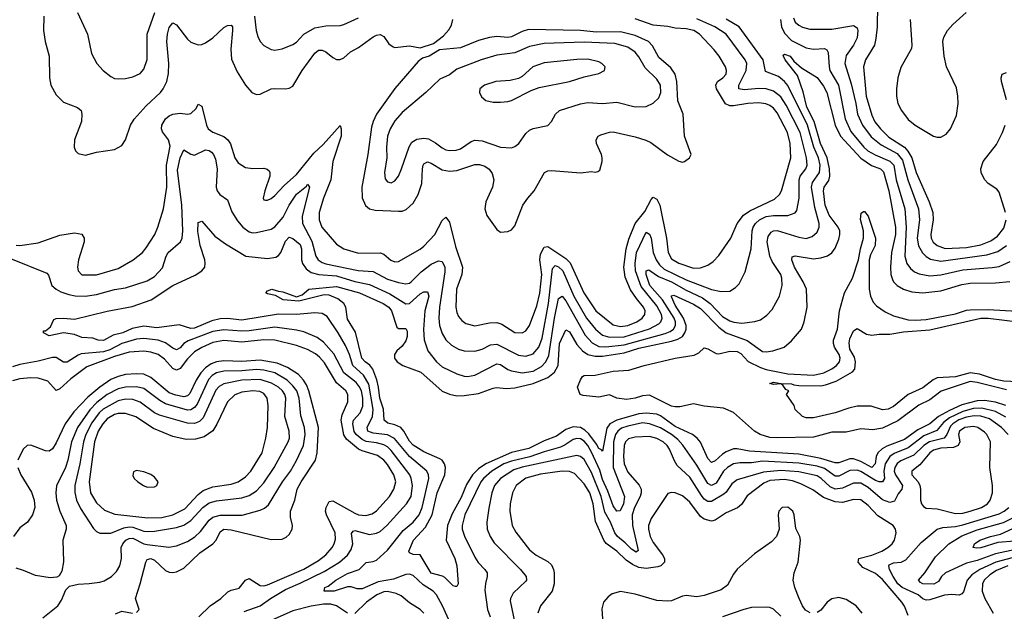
# Model space of a CAD drawing. Header units: inches. Extents: x 1173000 to 1307049, y 522583 to 678455.
# Tile 574 of 617: x 1232229 to 1237638, y 661799 to 665050. Entities that reach past the tile are written whole.
import ezdxf

# ---------------------------------------------------------------- set-up
doc = ezdxf.new("R2010")
doc.units = ezdxf.units.IN
doc.header["$MEASUREMENT"] = 0
doc.layers.add('B2636', color=7, linetype='Continuous')

msp = doc.modelspace()

# ---------------------------------------------------------------- linework, layer by layer
at = {"layer": 'B2636', "color": 5}
for points, elevation in [([(1236941.7, 665130), (1236939.3, 665010), (1236933.3, 664946.7), (1236925.2, 664910), (1236875.4, 664830), (1236865, 664790), (1236879.6, 664630), (1236910, 664524.5), (1236928, 664488), (1236957.4, 664450), (1237004.3, 664404.3), (1237090, 664348.7), (1237108.4, 664328.4), (1237130.4, 664290.4), (1237154.9, 664210), (1237224.8, 664050), (1237245.3, 663990), (1237247.7, 663950), (1237235, 663870), (1237236.6, 663850), (1237248.1, 663828.1), (1237270, 663809.6), (1237313.1, 663793.1), (1237430, 663799.1), (1237510, 663812.9), (1237565.3, 663834.7), (1237600.2, 663859.8), (1237635.1, 663904.9), (1237648.3, 663950)], 1180), ([(1232361.3, 665070), (1232358.9, 664990), (1232369, 664930), (1232390.2, 664849.8), (1232391.9, 664730), (1232399.3, 664690), (1232430, 664636.9), (1232470, 664596.1), (1232546.9, 664566.9), (1232566.4, 664550), (1232570.2, 664530.2), (1232568.2, 664490), (1232530.3, 664390), (1232528.8, 664350), (1232534.9, 664330), (1232550, 664314.9), (1232590, 664305.7), (1232650, 664322.6), (1232750, 664336.9), (1232790, 664359.5), (1232811, 664390), (1232837.6, 664470), (1232856.9, 664503.1), (1232924.2, 664575.8), (1233002.9, 664650), (1233017.9, 664670), (1233037.5, 664710), (1233046, 664754), (1233047.5, 664810), (1233037.7, 664930), (1233040.6, 664970), (1233050, 665006.4), (1233070, 665032.6), (1233090, 665021.2), (1233150, 664943.5), (1233170, 664925.8), (1233210, 664912.1), (1233230, 664913.8), (1233250, 664922.7), (1233290, 664950.8), (1233350, 665006.8), (1233370, 665018.5), (1233390, 665019.2), (1233397.4, 665010), (1233398.9, 664990), (1233388, 664888), (1233393, 664833), (1233423.7, 664763.7), (1233470, 664690.4), (1233503.8, 664650), (1233530, 664638.7), (1233550, 664640.3), (1233610, 664669.1), (1233630, 664672.4), (1233690, 664669.2), (1233710, 664672.9), (1233730, 664684.9), (1233779.9, 664770), (1233850, 664866), (1233870, 664883.2), (1233890, 664883), (1233910, 664872.9), (1233950, 664841.4), (1233970, 664831.7), (1233990, 664831.8), (1234010, 664839.7), (1234047, 664873), (1234090, 664896.3), (1234170, 664954.8), (1234190, 664965.2), (1234210, 664968.3), (1234230, 664956.9), (1234256.6, 664916.6), (1234280.2, 664900.2), (1234290, 664897.6), (1234370, 664905.8), (1234430, 664895), (1234501.7, 664918.3), (1234558, 664962), (1234586.4, 664993.6), (1234600.9, 665019.1), (1234608.1, 665050)], 1220), ([(1232547, 665090), (1232600.6, 664970), (1232624.1, 664864.1), (1232653.1, 664810), (1232687.4, 664770), (1232730, 664737.4), (1232750, 664727.2), (1232770, 664724.2), (1232810, 664726.3), (1232850, 664735.3), (1232890, 664754.6), (1232910, 664778.7), (1232929, 664831), (1232929, 664970), (1232971.1, 665090)], 1240), ([(1233519.3, 665070), (1233528.4, 664990), (1233537.5, 664957.5), (1233550.2, 664930.2), (1233570, 664907.4), (1233610, 664885.3), (1233630, 664881.5), (1233670, 664889.2), (1233730, 664913.2), (1233750, 664927.1), (1233789.4, 664970.6), (1233850, 665005.1), (1233910, 665015.7), (1233990, 665017.8), (1234010, 665022.6), (1234090, 665059.7)], 1240), ([(1236479.4, 665059.4), (1236490, 665036.9), (1236510, 665019.1), (1236530, 665008.2), (1236570, 664998), (1236690, 664996.9), (1236810, 665017.1), (1236830, 665005.5), (1236834, 664990), (1236830.1, 664949.9), (1236809.4, 664910), (1236770, 664853.5), (1236762.6, 664810), (1236797.7, 664697.7), (1236822.4, 664590), (1236831.2, 664530), (1236859, 664470), (1236906.6, 664406.6), (1236962.4, 664362.4), (1237050, 664315.1), (1237078.7, 664278.7), (1237108.5, 664170), (1237167.6, 664010), (1237173, 663950), (1237160.4, 663850), (1237167.8, 663807.8), (1237188.9, 663768.9), (1237208.8, 663748.8), (1237233.6, 663733.6), (1237290, 663722.5), (1237542.7, 663757.3), (1237603.2, 663776.8), (1237650, 663809.6)], 1160), ([(1237121.3, 665050), (1237130.3, 664910), (1237127.8, 664892.2), (1237070, 664787.3), (1237054, 664730), (1237046, 664670), (1237046.3, 664630), (1237054, 664590), (1237073.6, 664550), (1237110, 664502.3), (1237148.3, 664470), (1237250, 664410.2), (1237270, 664404), (1237290, 664404.9), (1237318.2, 664421.8), (1237342.6, 664450), (1237376.5, 664523.5), (1237384.2, 664590), (1237383.5, 664630), (1237374.9, 664674.9), (1237321.3, 664790), (1237307.8, 664850), (1237301, 664930), (1237307, 664953), (1237327.1, 664990), (1237356.2, 665023.8), (1237429.6, 665090)], 1220), ([(1232177.6, 663737.6), (1232378.1, 663658.1), (1232387.1, 663647.1), (1232405.5, 663590), (1232428.4, 663568.4), (1232454.1, 663554.1), (1232499.5, 663539.5), (1232533.3, 663533.3), (1232588.8, 663531.2), (1232650, 663539.1), (1232750, 663566.9), (1232810, 663577.2), (1232930, 663615.1), (1232970, 663638.5), (1233013, 663687), (1233033.3, 663750), (1233044.4, 663770), (1233112, 663830), (1233120.8, 663850), (1233125.2, 663890), (1233120.3, 664030), (1233096.4, 664223.6), (1233110, 664290.3), (1233130, 664334), (1233170, 664310.2), (1233190, 664306.4), (1233250, 664335.2), (1233270, 664331.1), (1233281.9, 664321.9), (1233293.8, 664310), (1233304.4, 664284.4), (1233314, 664230), (1233308.9, 664130), (1233313, 664110), (1233328.5, 664088.5), (1233370, 664060.4), (1233394.9, 663994.9), (1233425.4, 663945.4), (1233455.2, 663910), (1233490, 663884.6), (1233510, 663878.9), (1233530, 663879.8), (1233610, 663898.2), (1233630, 663911), (1233675.5, 663964.5), (1233708.8, 664031.2), (1233750, 664090.6), (1233804.2, 664135.8), (1233810, 664146.7), (1233820.8, 664130), (1233780.6, 663970), (1233782.7, 663930), (1233833.6, 663833.6), (1233855.1, 663750), (1233868.8, 663730), (1233890, 663715.8), (1233910, 663707.8), (1234088.9, 663671.1), (1234170, 663665.9), (1234250, 663624.2), (1234310, 663605.4), (1234350, 663598.1), (1234370, 663602.6), (1234380.3, 663610), (1234435.3, 663664.7), (1234490, 663705.9), (1234530, 663724.9), (1234550, 663721.7), (1234564.8, 663690), (1234565.2, 663665.2), (1234534.9, 663470), (1234531.5, 663410), (1234536, 663370), (1234550, 663324.9), (1234570, 663290.2), (1234601.1, 663261.1), (1234638.8, 663238.8), (1234670, 663230.8), (1234730, 663229.5), (1234770, 663239.8), (1234816.4, 663263.6), (1234850, 663266.9), (1234970, 663206.3), (1235010, 663200.4), (1235050, 663214.5), (1235080.6, 663250), (1235099.2, 663300.8), (1235133.9, 663490), (1235156.9, 663683.1), (1235170, 663698.7), (1235190, 663691.7), (1235212.4, 663670), (1235273.8, 663530), (1235342.4, 663410), (1235391.5, 663350), (1235430, 663316.2), (1235470, 663305.5), (1235550, 663307.2), (1235689, 663351), (1235740.8, 663379.2), (1235751.9, 663390), (1235758.1, 663410), (1235754.6, 663430), (1235730, 663477.1), (1235643.4, 663583.4), (1235612.2, 663670), (1235610.7, 663710), (1235617.8, 663770), (1235670, 663882.4), (1235690, 663871.1), (1235698, 663850), (1235709.5, 663770), (1235725, 663730), (1235743.6, 663703.6), (1235770, 663679.4), (1235890, 663620.1), (1236030, 663567.4), (1236083.5, 663556.5), (1236130, 663559), (1236161.8, 663578.2), (1236182, 663598), (1236214.9, 663665.1), (1236247, 663790), (1236252.4, 663890), (1236258.4, 663910), (1236271.4, 663930), (1236294, 663950), (1236330, 663968), (1236370, 663973.5), (1236450, 663974), (1236490, 663988.2), (1236498.8, 664001.2), (1236511.5, 664068.5), (1236510.7, 664170), (1236517.3, 664190), (1236547.3, 664230), (1236554.5, 664250), (1236552.2, 664290), (1236516.1, 664430), (1236440.1, 664580.1), (1236410, 664625.3), (1236370, 664657), (1236330, 664669.5), (1236290, 664671.9), (1236210, 664663.7), (1236180.4, 664670), (1236180.8, 664690), (1236220.1, 664770), (1236223.9, 664810), (1236214.9, 664830), (1236109.9, 664970), (1236048.2, 665010), (1235950, 665054.9)], 1160), ([(1232210, 663810.8), (1232230, 663808.9), (1232330, 663823.8), (1232450, 663865.2), (1232530, 663878.4), (1232570, 663871.5), (1232582.3, 663850), (1232583.2, 663830), (1232551.2, 663730), (1232547.2, 663690), (1232550.3, 663670), (1232570, 663647.4), (1232650, 663647.8), (1232770, 663682), (1232852.3, 663730), (1232902.7, 663770), (1232924.2, 663795.8), (1232971.2, 663870), (1232988.4, 663910), (1233018.3, 664010), (1233038.1, 664130), (1233035.2, 664250), (1233055, 664355), (1233046.2, 664390), (1233013.8, 664433.9), (1233008.2, 664450), (1233009.9, 664470), (1233030, 664506), (1233050, 664521.8), (1233070, 664530.5), (1233110, 664535.6), (1233150, 664530.1), (1233170, 664534), (1233199, 664561), (1233210, 664586.4), (1233230, 664574.8), (1233255.1, 664470), (1233264.6, 664450), (1233290, 664431), (1233350, 664408.4), (1233372.1, 664390), (1233387.3, 664367.3), (1233410, 664290.3), (1233430, 664264), (1233470, 664238.6), (1233510, 664233), (1233570, 664234), (1233588.9, 664228.9), (1233598.6, 664218.6), (1233603.7, 664210), (1233604, 664190), (1233575.8, 664110), (1233567, 664070), (1233570, 664061), (1233578.8, 664058.8), (1233590, 664058), (1233610, 664067.6), (1233630, 664083.6), (1233681.7, 664138.2), (1233750, 664199), (1233844.1, 664315.9), (1233895.3, 664364.7), (1233990, 664468.2), (1233995, 664450), (1233994.6, 664410), (1233949.6, 664270), (1233937.9, 664170), (1233897.1, 664070), (1233873.8, 663990), (1233873.3, 663950), (1233888.9, 663910), (1233970, 663816.2), (1234010, 663790.1), (1234090, 663766.4), (1234210, 663768.2), (1234230, 663761.4), (1234268, 663728), (1234290, 663719), (1234310, 663720.9), (1234430, 663789.1), (1234450, 663805.9), (1234510.2, 663869.8), (1234550, 663946.2), (1234570, 663964.9), (1234590, 663937), (1234623.4, 663803.4), (1234662, 663690), (1234657.9, 663650), (1234629.2, 663570), (1234625.8, 663470), (1234630, 663440.4), (1234639.4, 663419.4), (1234657.2, 663397.2), (1234680.5, 663380.5), (1234730, 663368.1), (1234810, 663384.8), (1234850, 663385.8), (1234877.2, 663377.2), (1234950, 663331.7), (1234990, 663328.5), (1235010, 663340.2), (1235029.8, 663370), (1235070, 663477.4), (1235086.6, 663546.6), (1235098.1, 663650), (1235086.1, 663730), (1235090, 663761.7), (1235110, 663800.1), (1235130, 663803.3), (1235230, 663738), (1235253.6, 663713.6), (1235327.6, 663550), (1235393.9, 663450), (1235490, 663372.9), (1235530, 663364.8), (1235570, 663370.1), (1235619.8, 663390), (1235649.1, 663410), (1235663.7, 663430), (1235665.4, 663450), (1235656.2, 663470), (1235617.2, 663517.2), (1235585.4, 663565.4), (1235555.9, 663635.9), (1235548.6, 663690), (1235560.3, 663790), (1235575.4, 663844.6), (1235610.6, 663930), (1235663.4, 663996.6), (1235698.5, 664061.5), (1235710, 664074), (1235730, 664063.2), (1235745.6, 664030), (1235782.5, 663850), (1235791.7, 663770), (1235810, 663735.9), (1235850, 663711.3), (1235930, 663684), (1235970, 663685.9), (1236010, 663701.2), (1236039.4, 663720.6), (1236070, 663754.6), (1236136.8, 663850), (1236169.9, 663930), (1236204.9, 663975.1), (1236239.6, 664000.4), (1236376.2, 664063.8), (1236403.7, 664090), (1236413.6, 664110), (1236464.8, 664290), (1236462.4, 664370), (1236447.6, 664430), (1236390, 664538.6), (1236370, 664564), (1236350, 664579.2), (1236327.9, 664587.9), (1236290, 664593.3), (1236230, 664589.2), (1236150, 664576.2), (1236130, 664576.6), (1236107.4, 664587.4), (1236057.2, 664670), (1236053, 664690), (1236063.5, 664710), (1236091.7, 664730), (1236109.8, 664750), (1236111.9, 664770), (1236106.1, 664790), (1236072.1, 664850), (1236045.1, 664885.1), (1235964.6, 664970), (1235932.4, 664990), (1235890, 665000.3), (1235830, 665002.4), (1235790, 665012.6), (1235710, 665019.8), (1235610, 665054.6)], 1180), ([(1234618.8, 661678.8), (1234550.9, 661830), (1234518, 661890), (1234501.2, 661910), (1234445.5, 661945.5), (1234390, 661995.5), (1234370, 662002.6), (1234350, 662002.5), (1234283.3, 661976.7), (1234199.2, 661960.8), (1234110, 661923.8), (1234083.5, 661923.5), (1234050, 661933), (1234030, 661933), (1233957.3, 661910), (1233901.2, 661910), (1233904.5, 661930), (1233923.1, 661936.9), (1233966, 661970), (1234030, 662006.5), (1234094.3, 662030), (1234132.9, 662067.1), (1234170, 662072.6), (1234190, 662080.9), (1234250, 662135), (1234336, 662244), (1234391.1, 662290), (1234424, 662330), (1234439.9, 662370), (1234476.6, 662530), (1234475.3, 662550), (1234466.3, 662570), (1234370, 662650.3), (1234288.4, 662748.4), (1234250, 662768.7), (1234170, 662777.9), (1234141.8, 662790), (1234137, 662810), (1234167.7, 662870), (1234171.7, 662908.3), (1234147.7, 663047.7), (1234117.3, 663097.3), (1234058.5, 663150), (1234040.3, 663210), (1234019.5, 663259.5), (1233979.2, 663330), (1233918.5, 663418.5), (1233890, 663435.2), (1233850, 663440.2), (1233750.4, 663429.6), (1233651.6, 663431.6), (1233450, 663399), (1233370, 663407.6), (1233330, 663406.2), (1233284.7, 663395.3), (1233190, 663355.7), (1233170, 663353.5), (1233105.9, 663374.1), (1232982.3, 663357.7), (1232910, 663365.4), (1232846.3, 663353.7), (1232795.9, 663330), (1232743.3, 663316.7), (1232690, 663287.5), (1232659.3, 663290), (1232630, 663299.4), (1232570, 663303), (1232530, 663319.8), (1232470, 663328.9), (1232390, 663312.3), (1232359, 663330), (1232360.2, 663339.8), (1232370, 663341), (1232397.6, 663362.4), (1232417.2, 663402.8), (1232430, 663407.3), (1232469.6, 663410.4), (1232530, 663404), (1232710, 663448.9), (1232846.6, 663473.4), (1232952, 663510), (1233071.1, 663590), (1233192.9, 663647.1), (1233230, 663669.4), (1233245.2, 663690), (1233248.4, 663711.6), (1233246.7, 663730), (1233221.2, 663810), (1233207, 663887), (1233210, 663936.3), (1233230, 663942.6), (1233300.7, 663860.7), (1233359.2, 663819.2), (1233471.5, 663751.5), (1233590, 663737.9), (1233635.3, 663744.7), (1233650, 663753.4), (1233664.4, 663770), (1233690, 663832.4), (1233710, 663854.6), (1233730, 663848.4), (1233770, 663814.2), (1233776.7, 663790), (1233776.9, 663730), (1233783.2, 663710), (1233801.9, 663681.9), (1233830, 663660.3), (1233872.7, 663650), (1233970, 663642.1), (1234070, 663612), (1234150, 663595.2), (1234262.8, 663542.8), (1234350, 663489.6), (1234370, 663490.6), (1234430, 663542.9), (1234450, 663554.7), (1234470, 663554.3), (1234476.6, 663530), (1234455, 663450), (1234448.1, 663348.1), (1234450.7, 663290.7), (1234471.2, 663231.2), (1234518.2, 663170), (1234550, 663143.2), (1234630, 663103.5), (1234670, 663091.5), (1234690, 663090.1), (1234730, 663097), (1234850, 663159), (1234870, 663155.4), (1234910, 663128.1), (1234930, 663120.1), (1234989, 663109), (1235050, 663119.3), (1235096.3, 663143.7), (1235120.3, 663170), (1235135.4, 663204.6), (1235166.7, 663410), (1235190, 663517.4), (1235210, 663531), (1235230, 663505.1), (1235336.5, 663316.5), (1235373.8, 663273.8), (1235410, 663254.9), (1235450, 663252.3), (1235550, 663263.9), (1235774.4, 663325.6), (1235803, 663337), (1235820.9, 663350), (1235831.3, 663370), (1235831.1, 663390), (1235824.7, 663410), (1235760.1, 663510), (1235691.5, 663590), (1235670.6, 663649.4), (1235670.8, 663669.2), (1235685.3, 663674.7), (1235738.1, 663638.1), (1235810, 663609), (1235890, 663563.3), (1235981.1, 663521.1), (1236021.8, 663490), (1236090, 663419.7), (1236130, 663396.1), (1236151.6, 663388.4), (1236197, 663383), (1236268.4, 663391.6), (1236298.3, 663401.7), (1236334.3, 663425.7), (1236362.3, 663457.7), (1236404.2, 663530), (1236417.1, 663590), (1236417, 663630), (1236410, 663649.6), (1236362.2, 663722.2), (1236349.9, 663749.9), (1236335.9, 663830), (1236341.1, 663858.9), (1236357.1, 663882.9), (1236370, 663890.1), (1236390, 663891.8), (1236510, 663854.2), (1236550, 663847.9), (1236581.9, 663858.1), (1236610, 663882.6), (1236621.4, 663910), (1236621.4, 663930), (1236597.1, 664017.1), (1236578.9, 664130), (1236584, 664156), (1236622.3, 664210), (1236627.3, 664250), (1236617.9, 664290), (1236592.8, 664350), (1236556.5, 664470), (1236448.4, 664688.4), (1236430, 664710.4), (1236397.2, 664737.2), (1236325.7, 664765.7), (1236313.8, 664830), (1236181.5, 665010), (1236110, 665053.4)], 1140), ([(1236409.5, 665050), (1236413.9, 665010), (1236430, 664976.4), (1236470, 664936.1), (1236550, 664894.4), (1236590, 664888.5), (1236650, 664892.3), (1236663.5, 664883.5), (1236670.7, 664870), (1236675.4, 664790), (1236680.5, 664770), (1236727.2, 664690), (1236765, 664505), (1236795.4, 664435.4), (1236866.8, 664350), (1236889.1, 664330), (1236928.1, 664308.1), (1237010, 664273.4), (1237030.7, 664250.7), (1237044.9, 664170), (1237091.3, 664010), (1237099, 663910), (1237091.5, 663751.5), (1237102.8, 663710), (1237123.1, 663683.1), (1237145.2, 663665.2), (1237170, 663653), (1237230, 663643.4), (1237290, 663648.3), (1237410, 663675.9), (1237572.1, 663687.9), (1237610, 663694.6), (1237670, 663720.7)], 1140), ([(1237647.1, 662930), (1237590, 662948.8), (1237530, 662957.1), (1237490, 662956.2), (1237406, 662934), (1237336.8, 662903.2), (1237277.2, 662870), (1237229.8, 662830.2), (1237162.9, 662797.1), (1237090, 662743.7), (1236992.9, 662707.1), (1236967, 662693), (1236943.5, 662670), (1236935.2, 662650), (1236929.2, 662610), (1236910, 662589.3), (1236850, 662623.4), (1236810, 662637.8), (1236790, 662637.8), (1236730, 662615.9), (1236710, 662615.5), (1236630, 662639.4), (1236510, 662662.7), (1236239, 662679), (1236170, 662691.9), (1236150, 662691.2), (1236110, 662675), (1236090, 662663.2), (1236050, 662626.8), (1236030, 662616.8), (1236010, 662638.4), (1235968.5, 662728.6), (1235951.5, 662751.5), (1235924.8, 662770), (1235830, 662814.7), (1235750, 662873.5), (1235730, 662882.5), (1235670, 662888.7), (1235630, 662885), (1235510.2, 662849.8), (1235470.6, 662830), (1235454.9, 662805.1), (1235430, 662678.4), (1235425.7, 662685.7), (1235410, 662693.6), (1235398.3, 662718.3), (1235355.1, 662775.1), (1235334.7, 662794.7), (1235310, 662809.6), (1235270, 662813.6), (1235230, 662797.4), (1235178.6, 662761.4), (1235110, 662735.7), (1235026.5, 662693.5), (1234930, 662671.5), (1234790.7, 662610), (1234750, 662582.5), (1234715.9, 662550), (1234683.9, 662496.1), (1234654.4, 662425.6), (1234604.9, 662335.1), (1234579.5, 662270), (1234572.1, 662190), (1234619.8, 662090), (1234630.1, 662050), (1234637.6, 661950), (1234630, 661936), (1234623.5, 661936.5), (1234610, 661938.7), (1234564.7, 661984.7), (1234552, 661992), (1234490, 662008.1), (1234430, 662109.5), (1234390, 662112), (1234370, 662121.2), (1234366.9, 662130), (1234393.2, 662190), (1234458.7, 662261.3), (1234495.8, 662330), (1234523, 662450), (1234565.1, 662550), (1234569.1, 662589.1), (1234562.6, 662610), (1234550, 662629.2), (1234537.3, 662637.3), (1234450, 662675.1), (1234390, 662712.4), (1234370, 662733.5), (1234339.5, 662790), (1234322, 662810), (1234290, 662824.3), (1234252.3, 662832.3), (1234231.8, 662850), (1234227.9, 662910), (1234207.7, 662970), (1234200.8, 663030), (1234190.8, 663070.8), (1234169.3, 663130), (1234152.1, 663152.1), (1234126.2, 663170), (1234108.9, 663190), (1234073.2, 663333.2), (1234030, 663403.9), (1234020.4, 663470), (1234009.9, 663489.9), (1233977.1, 663517.1), (1233930, 663537), (1233902.3, 663537.7), (1233763.3, 663503.3), (1233677.2, 663510), (1233635.1, 663535.1), (1233590, 663543.7), (1233581.2, 663550), (1233590, 663561), (1233614, 663570), (1233650, 663558), (1233675.4, 663555.4), (1233750, 663527.3), (1233781.3, 663538.7), (1233817.2, 663570), (1233970, 663584.4), (1234095.4, 663550), (1234226.5, 663490), (1234256.2, 663470), (1234271, 663450), (1234301.2, 663361.2), (1234310, 663353.4), (1234350, 663352.4), (1234358.3, 663338.2), (1234357.9, 663310), (1234350, 663285.3), (1234330, 663255.9), (1234301.6, 663230), (1234288.1, 663210), (1234288.4, 663190), (1234302.2, 663170), (1234333.1, 663150), (1234432.7, 663112.7), (1234550, 663009), (1234590, 662992.8), (1234630, 662984), (1234670, 662984.8), (1234750, 662996), (1234830, 663025.7), (1234848.7, 663028.7), (1234902.8, 663022.8), (1234950, 663026.9), (1235050, 663051.3), (1235130, 663083.9), (1235166.8, 663113.2), (1235187.3, 663150), (1235194.5, 663270), (1235230, 663346.7), (1235250, 663334.2), (1235290, 663266), (1235321.7, 663230), (1235350, 663210.1), (1235390, 663200.3), (1235430, 663201.5), (1235550, 663220.2), (1235630, 663244.9), (1235810, 663283.5), (1235845.2, 663294.8), (1235870, 663310), (1235884.1, 663330), (1235890.7, 663350), (1235890.9, 663370), (1235876, 663410), (1235830, 663482.1), (1235810, 663527.4), (1235810, 663533.4), (1235823.3, 663536.7), (1235930, 663486.7), (1235970, 663462.4), (1236070, 663361.3), (1236109.6, 663329.6), (1236226.5, 663286.5), (1236310, 663227.2), (1236330, 663225.1), (1236367, 663230), (1236428.3, 663250), (1236470, 663285.4), (1236523.9, 663350), (1236539.5, 663390), (1236556.1, 663470), (1236550.9, 663570), (1236533.8, 663610), (1236485.8, 663690), (1236471.6, 663730), (1236473.6, 663746.4), (1236490, 663752.5), (1236590, 663736.6), (1236630, 663740.7), (1236667.8, 663752.2), (1236690.7, 663769.3), (1236710, 663794.4), (1236730, 663843.1), (1236735.3, 663870), (1236734.5, 663890), (1236726.2, 663910), (1236676.5, 663976.5), (1236655.1, 664030), (1236644.8, 664110), (1236649.5, 664130), (1236673.5, 664166.5), (1236679.7, 664190), (1236678.1, 664230), (1236665.6, 664290), (1236628, 664370), (1236594.2, 664490), (1236554.3, 664570), (1236533.6, 664653.6), (1236502.8, 664742.8), (1236435.1, 664830), (1236425.1, 664850), (1236424.2, 664855.8), (1236430, 664860.7), (1236461.1, 664850), (1236482.7, 664822.7), (1236525.1, 664785.1), (1236610, 664732.1), (1236645.4, 664685.4), (1236663.2, 664650), (1236709.8, 664470), (1236738.9, 664410), (1236850, 664289), (1236908.3, 664248.3), (1236958, 664230), (1236973.8, 664213.8), (1237003.1, 664110), (1237041.4, 663910), (1237041.1, 663870), (1237019.5, 663770), (1237012.6, 663690), (1237015.7, 663650), (1237023.3, 663623.3), (1237030, 663609.3), (1237050, 663588.9), (1237084, 663570), (1237130, 663554.2), (1237190, 663548.7), (1237290, 663560.1), (1237405.7, 663594.3), (1237450, 663602.6), (1237590, 663603.4), (1237668.3, 663611.8)], 1120), ([(1237651.4, 664610), (1237623.4, 664710), (1237621.8, 664730), (1237627.5, 664750), (1237650, 664758.8)], 1180), ([(1237645.1, 663990), (1237610, 664102.4), (1237598.2, 664118.2), (1237550.6, 664150.6), (1237530, 664172.6), (1237512.2, 664210), (1237509.9, 664230), (1237522.7, 664270), (1237596, 664364), (1237629.4, 664430), (1237642.8, 664470)], 1180), ([(1237650, 663016), (1237490, 663056.6), (1237450, 663062), (1237291.1, 663008.9), (1237230, 662961.7), (1237168.9, 662931.1), (1237053.5, 662846.5), (1236970, 662805.3), (1236916.4, 662796.4), (1236850, 662802.1), (1236770, 662783.8), (1236690, 662784.3), (1236590, 662756.3), (1236390, 662753.1), (1236350, 662755.1), (1236296.5, 662770), (1236266.7, 662790), (1236150, 662890.8), (1236096.2, 662916.2), (1235990, 662926.9), (1235930, 662939.3), (1235856.3, 662923.7), (1235830, 662922.8), (1235810, 662927), (1235690, 662986.5), (1235650, 662984), (1235609.9, 662969.9), (1235562.7, 662962.7), (1235509.5, 662970), (1235470, 662988.6), (1235410, 662976.7), (1235325.1, 662985.1), (1235308, 662990), (1235292.7, 663030), (1235310, 663070.3), (1235321.8, 663090), (1235330, 663095.1), (1235390, 663096.3), (1235490, 663118.8), (1235576.4, 663123.6), (1235659.7, 663150), (1235829.7, 663190), (1235933.6, 663206.4), (1235960.1, 663219.9), (1235990, 663246.3), (1236010, 663241), (1236056.1, 663216.1), (1236070, 663214.6), (1236130, 663228), (1236170, 663226), (1236190, 663215.1), (1236231.4, 663171.4), (1236298.6, 663138.6), (1236330, 663128.2), (1236450, 663104.4), (1236590, 663096.1), (1236646, 663110), (1236690, 663132.3), (1236716.8, 663150), (1236733.7, 663170), (1236736.6, 663190), (1236730.3, 663210), (1236705.1, 663250), (1236699.7, 663270), (1236700.8, 663290), (1236722.3, 663350), (1236732.5, 663450), (1236760.7, 663550), (1236804.8, 663630), (1236837.7, 663730), (1236848.2, 663790), (1236865, 663850), (1236865.4, 663890), (1236848.8, 663951.2), (1236852.3, 663987.7), (1236864.8, 663995.2), (1236870, 663995.5), (1236890.2, 663970), (1236931.2, 663850), (1236928.9, 663810), (1236902.7, 663757.3), (1236896.5, 663730), (1236895.3, 663570), (1236902.8, 663530), (1236917.9, 663498), (1236937, 663477), (1236984.4, 663444.4), (1237030, 663423.2), (1237110, 663401.6), (1237150, 663398.8), (1237210, 663402.5), (1237370, 663433.1), (1237430, 663453.6), (1237450, 663456.2), (1237550, 663457.4), (1237710, 663447.8)], 1080), ([(1237826.2, 663053.8), (1237636.3, 663063.7), (1237590, 663072.5), (1237502, 663102), (1237450, 663110.3), (1237370, 663087.7), (1237270, 663081.9), (1237248.2, 663071.8), (1237190, 663027.8), (1237109.6, 662990.4), (1237030, 662924.8), (1237000.7, 662910), (1236970, 662906.4), (1236906.5, 662926.5), (1236830, 662927.3), (1236783.8, 662916.2), (1236710, 662889), (1236590, 662861.6), (1236550, 662862.7), (1236530, 662869.3), (1236490, 662908.7), (1236484, 662930), (1236442, 662990), (1236454, 663010), (1236438.7, 663018.7), (1236421.5, 663041.5), (1236410, 663049.3), (1236370, 663045.1), (1236349.4, 663050.6), (1236370, 663059.1), (1236410.2, 663050.2), (1236469.9, 663050.1), (1236482.8, 663042.8), (1236510, 663039.3), (1236630, 663039.1), (1236656.3, 663043.7), (1236715.5, 663064.5), (1236805, 663115), (1236817.2, 663130), (1236821.4, 663170), (1236815.6, 663195.6), (1236790, 663239.1), (1236785.7, 663274.3), (1236790, 663297.1), (1236810, 663339.5), (1236830, 663353.4), (1236881.2, 663321.2), (1236910, 663317), (1236950, 663322.8), (1237010, 663322.8), (1237085.3, 663334.7), (1237230, 663345.5), (1237510, 663409.8), (1237550, 663409.2), (1237730, 663387.7)], 1060), ([(1233462.4, 661797.6), (1233550, 661829.1), (1233607.3, 661870), (1233690, 661919.9), (1233770, 661953.3), (1233902.3, 662017.7), (1233985, 662070), (1234030, 662108.1), (1234050, 662138.2), (1234058.4, 662170), (1234052.2, 662227.8), (1234060.2, 662239.8), (1234070, 662243.7), (1234150, 662220.6), (1234190, 662227.9), (1234210, 662238.2), (1234245.3, 662270), (1234353.5, 662390), (1234379, 662430), (1234387.5, 662490), (1234380.3, 662530), (1234372, 662550), (1234270, 662683.2), (1234250, 662702.6), (1234230, 662714.2), (1234190, 662725.7), (1234133.1, 662733.1), (1234110, 662742.5), (1234078, 662770), (1234066.9, 662786.9), (1234058.3, 662830), (1234063.4, 662850), (1234099.6, 662890), (1234113.2, 662926.8), (1234114, 662970), (1234106.8, 663010), (1234094.8, 663034.8), (1234076.8, 663056.8), (1234010.4, 663110.4), (1233954.3, 663214.3), (1233898.6, 663278.6), (1233863, 663303), (1233790, 663334.2), (1233750, 663344), (1233630, 663361.3), (1233490, 663341.2), (1233450, 663339.3), (1233350, 663345), (1233290, 663335.9), (1233154.3, 663285.7), (1233131.5, 663270), (1233110, 663246.4), (1233090, 663236.7), (1233070, 663245.4), (1233030, 663274.3), (1232990, 663288.4), (1232910, 663298.6), (1232870, 663294.6), (1232790, 663271.5), (1232723.5, 663236.5), (1232690, 663225.2), (1232566.7, 663213.3), (1232550, 663207), (1232490, 663167.5), (1232470, 663168.2), (1232430, 663193.6), (1232410, 663194), (1232330, 663173.5), (1232230, 663156.2), (1232190, 663142.7)], 1160), ([(1233212.9, 661770), (1233276, 661830), (1233334.3, 661870), (1233372.9, 661907.1), (1233390, 661915.7), (1233434, 661926), (1233470, 661970.2), (1233490, 661980.2), (1233550, 661941.1), (1233570, 661939.4), (1233590, 661944.6), (1233790, 662030.8), (1233870, 662079.4), (1233911.1, 662110), (1233945.3, 662150), (1233956.9, 662170), (1233964, 662196), (1233961.2, 662230), (1233914.7, 662330), (1233909.9, 662350), (1233912.7, 662370), (1233930, 662402.6), (1233950, 662406.9), (1234070, 662338.8), (1234090, 662330.1), (1234130, 662325), (1234164.6, 662335.4), (1234190, 662351), (1234261.5, 662430), (1234284.5, 662470), (1234294.6, 662510), (1234284.9, 662550), (1234250, 662605.4), (1234228.8, 662630), (1234195.5, 662655.5), (1234110, 662680.6), (1234090, 662690.7), (1234024.6, 662744.6), (1234009.5, 662769.5), (1233994.2, 662850), (1234000.4, 662879.6), (1234031.4, 662950), (1234032, 662990), (1234020.8, 663010), (1233970, 663054.7), (1233903.7, 663163.7), (1233876, 663196), (1233853.9, 663213.9), (1233810, 663237.7), (1233750, 663259.7), (1233630, 663288.3), (1233570.9, 663290.9), (1233450, 663278.2), (1233350, 663286.9), (1233290, 663276.2), (1233230, 663249.3), (1233190, 663225.2), (1233150, 663187), (1233110, 663132.8), (1233090, 663124.4), (1233070, 663133.2), (1233025.2, 663185.2), (1232990, 663210.7), (1232950, 663223.3), (1232910, 663228.9), (1232830, 663223.2), (1232750, 663199.8), (1232597.7, 663142.3), (1232510, 663076.2), (1232450, 663022.1), (1232430, 663012.4), (1232383.6, 663063.6), (1232330, 663079.9), (1232290, 663083), (1232230, 663076.2), (1232190, 663065.6)], 1180), ([(1232870, 661792.8), (1232884.7, 661810), (1232865.6, 661870), (1232891.6, 661950), (1232921, 662070), (1232930, 662084.4), (1232950, 662089.4), (1232970, 662081.1), (1233030, 662023.8), (1233050, 662013.8), (1233070, 662012.1), (1233090, 662015.9), (1233130, 662037.1), (1233218.9, 662121.1), (1233289.1, 662170), (1233309.1, 662190.9), (1233330, 662236.3), (1233349.6, 662250.4), (1233390, 662246.7), (1233610, 662193.2), (1233670, 662196.3), (1233693.4, 662206.6), (1233710, 662220.8), (1233725.8, 662250), (1233727.6, 662270), (1233716.1, 662316.1), (1233717.3, 662350), (1233741.3, 662410), (1233753.9, 662470), (1233774.8, 662510), (1233853.2, 662630), (1233863.9, 662670), (1233870.7, 662810), (1233817.3, 663010), (1233803.8, 663043.8), (1233787.2, 663070), (1233759.9, 663099.9), (1233699.8, 663139.8), (1233643.2, 663163.2), (1233550, 663178.7), (1233450, 663171), (1233350, 663175.9), (1233310, 663169.4), (1233281.5, 663158.5), (1233250, 663137.9), (1233223.5, 663110), (1233199.3, 663070), (1233164.2, 662995.8), (1233150, 662982.4), (1233130, 662978.1), (1233086.3, 662986.3), (1233050, 662999.9), (1232950, 663084.2), (1232910, 663101.9), (1232870, 663104.9), (1232810, 663099.6), (1232770, 663089.9), (1232730, 663072.6), (1232669.2, 663030.8), (1232603.3, 662976.7), (1232525.4, 662894.6), (1232478.7, 662830), (1232430, 662725), (1232410, 662692.5), (1232390, 662679.8), (1232370, 662680.3), (1232290, 662712.7), (1232270, 662709.7), (1232247.5, 662690), (1232218.9, 662630)], 1220), ([(1232356.2, 661763.8), (1232438.5, 661830), (1232458.6, 661861.4), (1232482, 661918), (1232502.6, 661937.4), (1232550, 661949), (1232611.4, 661951.4), (1232670, 661959.7), (1232693.1, 661966.9), (1232733.3, 661990), (1232761.4, 662018.6), (1232779.8, 662050), (1232788.3, 662090), (1232786, 662150), (1232795.3, 662170), (1232812.6, 662190), (1232830, 662200.3), (1232850, 662201), (1232910, 662170.7), (1232930, 662166.8), (1233047.6, 662152.4), (1233090, 662159.5), (1233150, 662183.8), (1233191.5, 662208.5), (1233222.4, 662237.6), (1233270, 662299.5), (1233290, 662316.9), (1233330, 662327.3), (1233451.6, 662328.4), (1233550, 662355), (1233573.3, 662366.7), (1233595, 662385), (1233672.3, 662510), (1233717.5, 662570), (1233750, 662627.6), (1233787.2, 662710), (1233797.2, 662770), (1233792.8, 662810), (1233774.2, 662874.2), (1233764.3, 662970), (1233750.6, 663010), (1233730, 663038.8), (1233698.5, 663070), (1233630, 663109.3), (1233570, 663124.1), (1233530, 663127.3), (1233450, 663120.7), (1233350, 663119.6), (1233310, 663109.2), (1233285.8, 663094.2), (1233266.8, 663073.2), (1233203.1, 662936.9), (1233190, 662918.3), (1233170, 662905.6), (1233150, 662904.3), (1233030, 662939.6), (1232997.9, 662957.9), (1232910, 663023.2), (1232870, 663032.7), (1232810, 663031.3), (1232770, 663022.1), (1232710, 662990.6), (1232652.8, 662947.2), (1232613.3, 662906.7), (1232545.7, 662810), (1232514.2, 662730), (1232493.3, 662630), (1232480.3, 662590), (1232430.6, 662489.4), (1232426.5, 662450), (1232430.7, 662410), (1232449.7, 662349.7), (1232485, 662270), (1232484.2, 662250), (1232465.8, 662190), (1232468.7, 662071.3), (1232459.9, 662020.1), (1232444.9, 661995.1), (1232433, 661987), (1232397, 661983), (1232315.7, 661995.7), (1232250, 662024.2), (1232210, 662035.8)], 1240), ([(1237646.6, 662866.6), (1237590, 662897.4), (1237515.7, 662915.7), (1237470, 662914.1), (1237410, 662896.9), (1237337.6, 662862.4), (1237304.1, 662835.9), (1237267.7, 662792.3), (1237196.6, 662763.4), (1237110, 662697.6), (1237034.2, 662665.8), (1237008.8, 662650), (1236983, 662610), (1236976.8, 662570), (1236981, 662530), (1236968.9, 662511.1), (1236950, 662511.6), (1236930, 662519), (1236850, 662566.8), (1236830, 662574), (1236790, 662572.3), (1236730, 662542.6), (1236710, 662542.2), (1236650, 662583.7), (1236610, 662596.7), (1236510, 662613.7), (1236310, 662624.7), (1236250, 662614.8), (1236185.1, 662614.9), (1236150, 662609.5), (1236117.2, 662590), (1236095.1, 662570), (1236055.7, 662504.3), (1236030, 662489.9), (1236010, 662502), (1235950, 662603), (1235873, 662713), (1235844, 662744), (1235809.5, 662770), (1235750, 662808.3), (1235690, 662829.9), (1235650, 662834.3), (1235570, 662817), (1235535.1, 662804.9), (1235514.9, 662790), (1235503, 662770), (1235492, 662730), (1235489.8, 662589.8), (1235552.5, 662430), (1235545.4, 662390), (1235528.7, 662351.3), (1235510, 662349.9), (1235490, 662379.4), (1235460.4, 662460.4), (1235430, 662524.4), (1235415.6, 662575.6), (1235370, 662672.9), (1235350, 662710.7), (1235330, 662734.4), (1235310, 662746.2), (1235290, 662749.1), (1235270, 662744), (1235226.3, 662713.7), (1235199.2, 662700.8), (1235110, 662676.5), (1235031.9, 662648.1), (1234930, 662625.1), (1234889.1, 662610), (1234823.4, 662570), (1234777.9, 662530), (1234762.2, 662510), (1234675.1, 662330), (1234660.3, 662270), (1234660.6, 662250), (1234672.5, 662212.5), (1234730, 662096.9), (1234747.6, 662067.6), (1234784.4, 662030), (1234796.9, 662010), (1234798, 661990), (1234787.4, 661952.6), (1234784.7, 661915.3), (1234798.4, 661810), (1234813.5, 661770)], 1140), ([(1237659.2, 662770), (1237622.3, 662810), (1237557.2, 662857.2), (1237510, 662871.8), (1237473.3, 662873.3), (1237430, 662865.6), (1237388.9, 662851.1), (1237355.6, 662830), (1237343.3, 662816.7), (1237322.9, 662770), (1237308.3, 662751.6), (1237227.2, 662730), (1237197.1, 662710), (1237141.9, 662658.1), (1237070, 662625.9), (1237050, 662611.4), (1237036.6, 662590), (1237033.9, 662570), (1237040.2, 662550), (1237079.4, 662490), (1237076.2, 662470), (1237054.9, 662445.1), (1237034.8, 662405.2), (1237010, 662396.7), (1236970, 662411.3), (1236890, 662479.9), (1236850, 662502.8), (1236810, 662503.1), (1236750, 662475.3), (1236710, 662469.9), (1236682.6, 662482.6), (1236632.3, 662530), (1236610, 662544), (1236510, 662564.9), (1236410, 662573.7), (1236315.9, 662564.1), (1236170, 662520.9), (1236140.6, 662499.4), (1236110, 662454.1), (1236097.1, 662442.9), (1236030, 662402.9), (1236010, 662403.2), (1235990, 662416.2), (1235974.9, 662434.9), (1235910, 662537.2), (1235841.1, 662601.1), (1235825.8, 662625.8), (1235798.1, 662690), (1235785.4, 662710), (1235763.8, 662730), (1235730, 662749.5), (1235690, 662760.5), (1235610, 662755.4), (1235572.9, 662747.1), (1235556.9, 662730), (1235550.1, 662709.9), (1235546.4, 662650), (1235550.5, 662610), (1235570, 662563.5), (1235631.6, 662491.6), (1235642.9, 662470), (1235643.6, 662450), (1235638.2, 662430), (1235606.8, 662370), (1235594, 662330), (1235596.2, 662270), (1235626.9, 662133.1), (1235615.1, 662124.9), (1235590, 662140.5), (1235556.1, 662176.1), (1235513.7, 662210), (1235498.3, 662230), (1235475.3, 662290), (1235443.9, 662343.9), (1235423.6, 662430), (1235370, 662562.3), (1235330, 662632.8), (1235310, 662650.4), (1235290, 662655), (1235271.6, 662651.6), (1234990, 662591.3), (1234943.9, 662576.1), (1234870.1, 662530), (1234837.1, 662490), (1234823.6, 662450), (1234806.3, 662366.3), (1234795.3, 662290), (1234798, 662250), (1234814, 662210), (1234835.7, 662175.7), (1234980.6, 662030), (1235011.2, 661990), (1235013.6, 661970), (1235010, 661964.2), (1234940.4, 661899.6), (1234924.9, 661870), (1234923.8, 661856.2), (1234958.9, 661690)], 1160), ([(1232219.4, 662590), (1232235, 662550), (1232294.1, 662454.1), (1232308.7, 662410), (1232311.3, 662370), (1232298.5, 662330), (1232271.3, 662290), (1232230, 662257.2), (1232195.2, 662210)], 1220), ([(1237110, 661775.6), (1237090, 661827.1), (1237075.4, 661850), (1236970, 661974), (1236930, 662007.2), (1236860.8, 662040.8), (1236834.9, 662070), (1236839.1, 662090), (1236910, 662107.8), (1236965.8, 662130), (1236999.3, 662150), (1237022, 662170), (1237034.6, 662190), (1237043.4, 662230), (1237040.3, 662250), (1237028.6, 662270), (1236943.1, 662323.1), (1236890, 662381.5), (1236850, 662412.7), (1236810, 662413.6), (1236750, 662397.3), (1236710, 662400.5), (1236644.2, 662424.2), (1236586.3, 662466.3), (1236520.2, 662500.2), (1236475.6, 662515.6), (1236430, 662523.8), (1236350, 662517.4), (1236316.7, 662503.3), (1236226.4, 662433.6), (1236193.8, 662386.2), (1236172.6, 662367.4), (1236110, 662339.9), (1236050, 662300.2), (1236030, 662294.2), (1235990, 662305.2), (1235970, 662319.5), (1235910, 662399.9), (1235870, 662434.6), (1235830, 662450.7), (1235810, 662452.7), (1235790, 662447.1), (1235697.8, 662310), (1235684.3, 662270), (1235683.4, 662250), (1235691.9, 662210), (1235710, 662176.9), (1235761.4, 662110), (1235771.9, 662090), (1235771.8, 662070), (1235751.3, 662050), (1235735.7, 662044.3), (1235670, 662034), (1235630, 662040.1), (1235596.1, 662056.1), (1235561.2, 662081.2), (1235510, 662129.4), (1235451.2, 662171.2), (1235438.7, 662190), (1235392.8, 662292.8), (1235379.2, 662390), (1235361.7, 662450), (1235330, 662499.6), (1235276.9, 662556.9), (1235250, 662568.2), (1235210, 662569.6), (1235090, 662552.9), (1235009.2, 662530.8), (1234956.8, 662490), (1234936.8, 662450), (1234922.8, 662390), (1234922.6, 662350), (1234935, 662270), (1234955, 662235), (1235030, 662137.1), (1235067, 662107), (1235130, 662072.6), (1235150, 662054.5), (1235162.4, 662030), (1235165.8, 662010), (1235165, 661950), (1235154.8, 661910), (1235090.2, 661830), (1235075, 661790)], 1180), ([(1236571.4, 661791.4), (1236546.5, 661806.5), (1236529.4, 661829.4), (1236510.6, 661870), (1236488.2, 661930), (1236478.5, 661970), (1236484.1, 662010), (1236506.4, 662070), (1236518.9, 662190), (1236515.1, 662210), (1236493.8, 662253.8), (1236483, 662330), (1236475.9, 662350), (1236450, 662371.7), (1236418.4, 662370), (1236399.3, 662350), (1236395.3, 662330), (1236400.7, 662250), (1236386.7, 662210), (1236358.7, 662181.3), (1236265.3, 662114.7), (1236170, 662031), (1236150, 662003.6), (1236117.1, 661942.9), (1236082, 661918), (1235990, 661885.4), (1235950, 661879.5), (1235890, 661885.8), (1235870, 661883.2), (1235810, 661857.6), (1235790, 661854.4), (1235730, 661859), (1235610, 661894.1), (1235530, 661908.1), (1235484.6, 661895.4), (1235461.3, 661878.7), (1235436.4, 661850), (1235427.1, 661812.9), (1235441.5, 661590)], 1220), ([(1237710, 662099.9), (1237591.2, 662068.8), (1237503.7, 662030), (1237460, 662000), (1237434.1, 661970), (1237414.2, 661905.8), (1237405.4, 661894.6), (1237390, 661887.4), (1237350, 661891.1), (1237310, 661887.7), (1237230, 661861.8), (1237210, 661860.6), (1237190, 661867.8), (1237166, 661890), (1237077.8, 661930), (1237054.1, 661950), (1237027.6, 661990), (1237007.6, 662030), (1237003.2, 662050), (1237005.9, 662054.1), (1237030, 662065.3), (1237071.4, 662068.6), (1237098.2, 662081.8), (1237182, 662178), (1237269.9, 662250.1), (1237300.8, 662259.2), (1237370, 662265.3), (1237410, 662273.8), (1237610, 662335.3), (1237638.4, 662350), (1237663.6, 662370)], 1160), ([(1237700.9, 662139.1), (1237590, 662115.1), (1237490, 662078.9), (1237430, 662064.3), (1237315.8, 662010), (1237293.6, 661990), (1237276.4, 661963.6), (1237250.7, 661949.3), (1237191.3, 661951.3), (1237177.7, 661957.7), (1237167.2, 661970), (1237201.4, 662010), (1237260.4, 662099.6), (1237332.8, 662170), (1237405.7, 662214.3), (1237490, 662247.8), (1237633.3, 662286.7), (1237750, 662346.6)], 1140), ([(1237790, 662192.9), (1237603.1, 662176.9), (1237508.9, 662148.9), (1237486.1, 662146.1), (1237466.6, 662150), (1237474.8, 662170), (1237504.2, 662190), (1237562, 662210), (1237617.5, 662222.5), (1237710, 662265)], 1120), ([(1237657.6, 662050), (1237595.7, 662024.3), (1237559.3, 662000.7), (1237528.4, 661970), (1237518.7, 661950), (1237516.6, 661910), (1237530.7, 661870.7), (1237577.5, 661790)], 1180), ([(1234448.7, 661788.7), (1234428.8, 661808.8), (1234370, 661846.5), (1234324.6, 661884.6), (1234297.7, 661897.7), (1234250, 661908), (1234230, 661906.1), (1234191.5, 661890), (1234134, 661850), (1234070, 661788.1)], 1160), ([(1236857.5, 661790), (1236824.5, 661830), (1236770, 661865), (1236730, 661875.4), (1236690, 661868.3), (1236665.2, 661850), (1236630, 661806.4), (1236610, 661793.3)], 1220), ([(1234030, 661789), (1233969.8, 661830), (1233937.8, 661837.8), (1233898.1, 661838.1), (1233830, 661828.6), (1233730, 661801.8), (1233610, 661749.7)], 1160), ([(1236410, 661772.9), (1236370, 661810.8), (1236350, 661820.3), (1236330, 661822.2), (1236250, 661819.9), (1236208.2, 661810), (1236090.7, 661769.3)], 1240), ([(1232755.3, 661784.7), (1232790, 661800.2), (1232848.5, 661788.5)], 1220)]:
    msp.add_lwpolyline(points, dxfattribs=dict(at, elevation=elevation))
for points, elevation in [([(1235024.7, 664995.3), (1234990, 664985.4), (1234930, 664955), (1234910, 664951.4), (1234850, 664956.6), (1234810, 664952.5), (1234750, 664934.9), (1234650, 664895), (1234536.1, 664883.9), (1234479.1, 664850), (1234442.1, 664837.9), (1234419, 664821), (1234290, 664672.1), (1234189.5, 664530), (1234170.1, 664490), (1234160.9, 664459.1), (1234142.3, 664310), (1234109.2, 664130), (1234110.9, 664070.9), (1234128.5, 664028.5), (1234150, 664010.8), (1234182.7, 664002.7), (1234310, 663997.7), (1234330, 663998.6), (1234353, 664007), (1234390, 664041.3), (1234418.1, 664090), (1234438.5, 664150), (1234441.5, 664230), (1234446.2, 664250), (1234450, 664257.2), (1234470, 664269.4), (1234490, 664262.1), (1234550, 664225.8), (1234590, 664217.5), (1234630, 664222), (1234730, 664254.2), (1234754.4, 664254.4), (1234784.6, 664244.6), (1234807.7, 664227.7), (1234823.9, 664203.9), (1234834, 664170), (1234826, 664130), (1234789.2, 664049.2), (1234784.9, 664010), (1234794.6, 663974.6), (1234850, 663896.4), (1234870, 663883.1), (1234910, 663885.5), (1234930, 663894.9), (1234950, 663918), (1234993.3, 664030), (1235019.8, 664070), (1235056, 664110), (1235111.6, 664210), (1235130, 664219.2), (1235150, 664221.6), (1235309.3, 664209.3), (1235370, 664214.9), (1235390, 664212.7), (1235404.8, 664215.2), (1235416.6, 664223.4), (1235429.6, 664270), (1235428.3, 664290), (1235424.8, 664310), (1235398.7, 664370), (1235395.4, 664390), (1235407.6, 664410), (1235422.6, 664417.4), (1235470, 664432.1), (1235490, 664433.2), (1235610, 664406.7), (1235668.7, 664388.7), (1235695.6, 664375.6), (1235787.1, 664307.1), (1235850, 664273.4), (1235870, 664267.6), (1235882, 664270), (1235909.5, 664290), (1235918, 664310), (1235882.2, 664410), (1235874.8, 664530), (1235844.1, 664604.1), (1235839.7, 664710), (1235831, 664750), (1235806.1, 664786.1), (1235741.2, 664841.2), (1235706, 664906), (1235683, 664930), (1235610, 664963), (1235530, 664983.8), (1235398.2, 664981.8), (1235310, 664990.5)], 1220), ([(1235330, 664925.6), (1235110, 664919.7), (1235030, 664902.6), (1234950, 664868.4), (1234850, 664855.8), (1234763.7, 664830), (1234630, 664778.6), (1234590, 664747.4), (1234536.6, 664723.4), (1234460.2, 664650), (1234330, 664539.3), (1234290, 664494), (1234264.1, 664450), (1234249.6, 664410), (1234243.3, 664350), (1234245.6, 664290), (1234232.9, 664210), (1234236.2, 664176.2), (1234250, 664158.4), (1234270, 664154), (1234290, 664164.2), (1234310, 664190.5), (1234327.4, 664230), (1234367.8, 664352.2), (1234383.7, 664376.3), (1234410, 664392.7), (1234450, 664399.3), (1234475, 664395), (1234514.1, 664374.1), (1234550, 664345.8), (1234570, 664335.4), (1234590, 664331.8), (1234626.6, 664333.4), (1234650, 664341.2), (1234710, 664381.1), (1234730, 664387.7), (1234770, 664385), (1234870, 664350.2), (1234930, 664346.5), (1234950, 664352.9), (1234971.3, 664368.7), (1235010, 664424.4), (1235030, 664443.1), (1235050, 664452.3), (1235131, 664469), (1235149.8, 664490.2), (1235173, 664530), (1235194.5, 664550), (1235310, 664587.7), (1235350, 664595), (1235430, 664589.3), (1235510, 664597.1), (1235610, 664571.9), (1235670, 664572.9), (1235710, 664591.1), (1235739.5, 664620.5), (1235752.1, 664650), (1235749.2, 664690), (1235730, 664723.2), (1235664.6, 664784.6), (1235630, 664846.4), (1235610, 664870.6), (1235570, 664898.5), (1235498.4, 664918.4)], 1240), ([(1235350, 664832.5), (1235290, 664831.6), (1235110, 664813.6), (1235048.7, 664790), (1234990, 664738.4), (1234970, 664727), (1234923.9, 664716.1), (1234844.7, 664710), (1234782.8, 664690), (1234756.4, 664670), (1234755.8, 664650), (1234765.7, 664625.7), (1234790, 664606), (1234830, 664597.1), (1234870, 664596.4), (1234910, 664599.5), (1234930, 664605.7), (1235038.9, 664661.1), (1235082.2, 664677.8), (1235250, 664710.2), (1235330, 664736), (1235410, 664754.3), (1235442, 664770), (1235445.6, 664790), (1235427.3, 664810), (1235410, 664818.2)], 1260), ([(1233550, 663072.9), (1233449.8, 663070.2), (1233350.4, 663049.6), (1233325.2, 663034.8), (1233306.4, 663013.6), (1233237.7, 662862.3), (1233217.2, 662842.8), (1233190, 662831.1), (1233150, 662832.6), (1232997.1, 662877.1), (1232970, 662890.3), (1232890, 662948.3), (1232850, 662962.4), (1232810, 662965.1), (1232770, 662956.7), (1232687.6, 662910), (1232665.9, 662890), (1232625.4, 662834.6), (1232591.8, 662770), (1232579.8, 662730), (1232559.9, 662610), (1232531.7, 662490), (1232531.3, 662451.3), (1232541.4, 662410), (1232563.5, 662363.5), (1232633.9, 662253.9), (1232650, 662238), (1232670, 662228.2), (1232730, 662228.4), (1232801.9, 662258.1), (1232830, 662264), (1232850, 662261.8), (1232910, 662240.1), (1232930, 662237.1), (1232970, 662239.1), (1233090, 662259.9), (1233130, 662273.6), (1233170, 662297.5), (1233235.5, 662370), (1233270, 662394.8), (1233310, 662407.2), (1233450, 662422.8), (1233490, 662436.3), (1233530, 662461.7), (1233570, 662505.7), (1233626.2, 662590), (1233704, 662730), (1233710.9, 662750), (1233709.4, 662790), (1233685.7, 662870), (1233691.2, 662970), (1233686.2, 662990), (1233673.2, 663010), (1233650, 663030.3), (1233612.2, 663052.2)], 1260), ([(1233510, 663010.7), (1233450, 663003.9), (1233410, 662988.7), (1233370.8, 662950), (1233312.7, 662827.3), (1233289.3, 662790.7), (1233241.5, 662758.5), (1233195.6, 662744.4), (1233143.5, 662743.5), (1233070, 662760.2), (1232964.2, 662804.2), (1232867, 662867), (1232810, 662885.9), (1232770, 662887), (1232750, 662881.1), (1232710, 662856.7), (1232685.1, 662830), (1232660.4, 662790), (1232639.7, 662730), (1232611.2, 662510), (1232618.2, 662450), (1232650, 662394.8), (1232694.9, 662354.9), (1232752.4, 662332.4), (1232933.4, 662313.4), (1233010, 662314.8), (1233070, 662329), (1233136.7, 662363.3), (1233210, 662441.6), (1233237.5, 662462.5), (1233290, 662483.7), (1233390, 662498.7), (1233429.2, 662510.8), (1233470, 662537.7), (1233498.6, 662570), (1233560.2, 662670), (1233581.7, 662750), (1233589.9, 662810.1), (1233593.5, 662930), (1233588.1, 662970), (1233570, 662995.6), (1233547.3, 663007.3)], 1280), ([(1237470, 662814.9), (1237421.1, 662810), (1237391.7, 662790), (1237387.4, 662770), (1237394, 662730), (1237384.1, 662710), (1237359.8, 662700.2), (1237290, 662695.1), (1237250, 662683.9), (1237228.4, 662670), (1237175.1, 662604.9), (1237130.2, 662569.8), (1237131, 662550), (1237165.3, 662510), (1237174.6, 662490), (1237178.4, 662470), (1237177.1, 662410), (1237183.2, 662390), (1237194.6, 662374.6), (1237210, 662367), (1237270, 662361.6), (1237370, 662337.1), (1237410, 662339), (1237450, 662349.1), (1237513.3, 662370), (1237545.4, 662390), (1237561.5, 662410), (1237573.9, 662450), (1237573.5, 662490), (1237558.8, 662590), (1237562.2, 662730), (1237543.1, 662770), (1237530, 662784.5), (1237492.4, 662810)], 1180), ([(1232870, 662573), (1232853.4, 662566.6), (1232850, 662546), (1232857.1, 662530), (1232877.1, 662510), (1232908.4, 662490), (1232930, 662482.2), (1232970, 662482.8), (1232982.9, 662490), (1232989.6, 662510), (1232970, 662536.9), (1232950, 662550.9), (1232910, 662566.6)], 1320)]:
    msp.add_lwpolyline(points, close=True, dxfattribs=dict(at, elevation=elevation))

doc.saveas('drawing.dxf')
